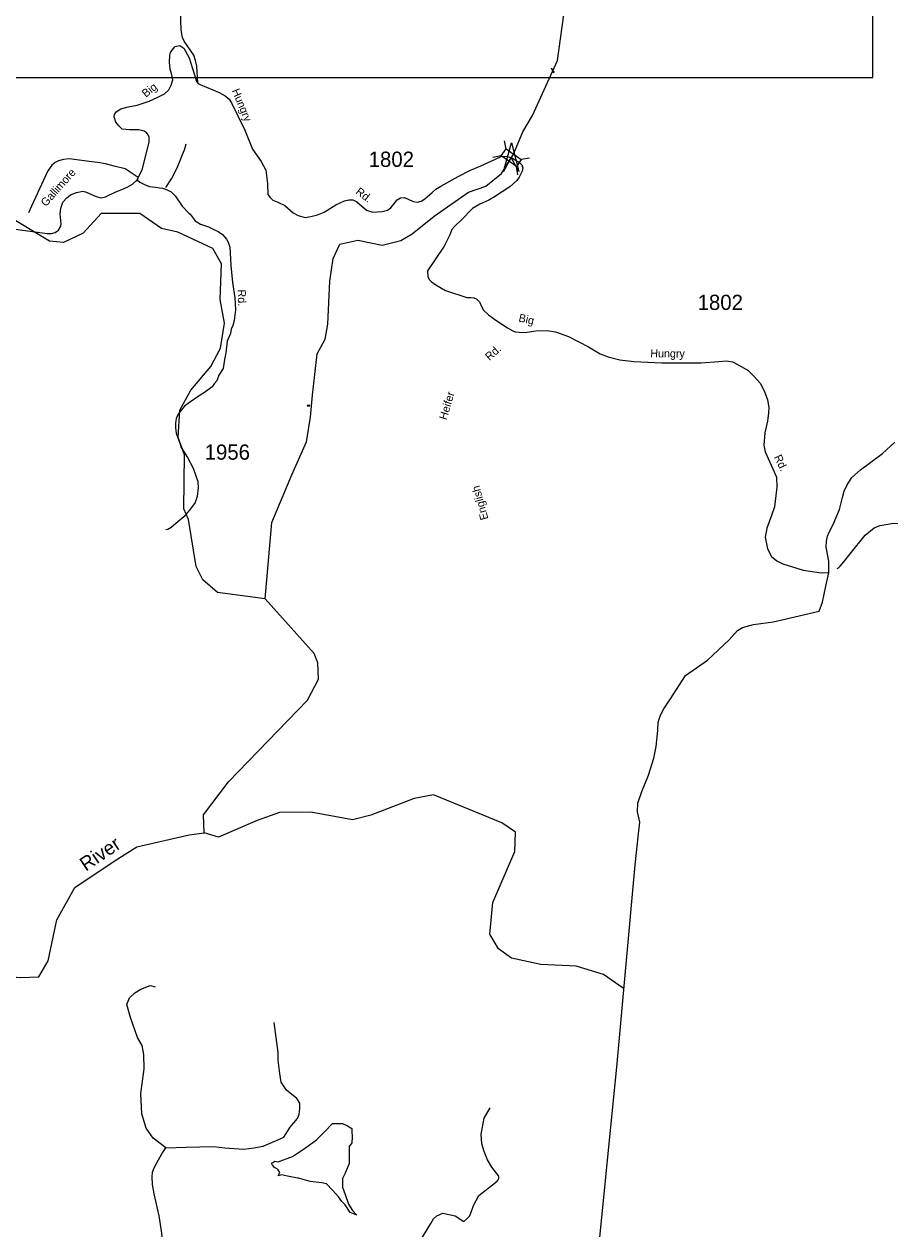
# Model space of a CAD drawing. Extents: x 884530 to 1028605, y 526725 to 653634.
# Drawn here: x 996441 to 1003542, y 571686 to 581564 of the extents above; entities that cross this region are included whole.
import ezdxf

# ---------------------------------------------------------------- set-up
doc = ezdxf.new("R2010")
doc.units = 0
for name, color, linetype in [('Exist Boundary Political CountyLine', 7, 'Continuous'), ('Exist Hydrographic Creek Single Shore', 7, 'Continuous'), ('Exist Hydrographic Lake Dam', 7, 'Continuous'), ('Exist Hydrographic Pond Over 1500 Sq Ft', 7, 'Continuous'), ('Exist Hydrographic River Shore Label', 7, 'Continuous'), ('Exist Road Non-System Type 51', 7, 'Continuous'), ('Exist Road Non-System Type 51 Label', 7, 'Continuous'), ('Exist Road Secondary Structure Standard Bridge Attributed CELL', 7, 'Continuous'), ('Exist Road Secondary Structure Standard Bridge CELL', 7, 'Continuous'), ('Exist Road Secondary Type 41 Attributed', 7, 'Continuous'), ('Exist Road Secondary Type 51 Attributed', 7, 'Continuous'), ('Exist Road Secondary Type 51 Label', 7, 'Continuous'), ('Exist Road Secondary Type 51 Number Label', 7, 'Continuous'), ('Map Preparation Inset Cut Line', 7, 'Continuous')]:
    doc.layers.add(name, color=color, linetype=linetype)

msp = doc.modelspace()

# ---------------------------------------------------------------- linework, layer by layer
at = {"layer": 'Exist Boundary Political CountyLine'}
for points in [[(1001507, 575271.7), (1001561.6, 575405.8), (1001606.2, 575546.6), (1001625.3, 575642), (1001637.8, 575773.6), (1001642.1, 575841.5), (1001661.9, 575898.9), (1001687.7, 575950), (1001742.4, 576032.4), (1001864.9, 576222.4), (1002045.3, 576348.4), (1002224.9, 576516.6), (1002291.4, 576592.3), (1002332.4, 576617.1), (1002423.3, 576642.1), (1002583.9, 576662.6), (1002680.8, 576685.5), (1002961.3, 576752), (1002989.7, 576825.3), (1003016.2, 576956.4), (1003041.8, 577065.7), (1003040.9, 577161.8), (1003020.8, 577274.4), (1003022.4, 577324.4), (1003031.8, 577366.2), (1003042.9, 577399.8), (1003077, 577462.8), (1003129.1, 577585.1), (1003154.4, 577682.3), (1003168.1, 577733.8), (1003192, 577787.1), (1003230, 577845.8), (1003300.1, 577909.6), (1003480.6, 578043.6), (1003581.9, 578136.4)], [(1001120.4, 571179.7), (1001306.5, 573042.7), (1001452.9, 574670.9), (1001481.5, 574926.3), (1001490.6, 575019.9), (1001473.5, 575104.7), (1001475.7, 575176.7), (1001507, 575271.7)]]:
    msp.add_lwpolyline(points, dxfattribs=at)
at = {"layer": 'Exist Hydrographic Creek Single Shore'}
for points in [[(998418.7, 576851), (998474, 577477.4), (998638.3, 577869.3), (998756.2, 578138.9), (998789.9, 578341.2), (998806.8, 578522.4), (998844.7, 578859.5), (998912, 578981.7), (998933.1, 579103.9), (998949.9, 579455.7), (998975.2, 579641.1), (999030, 579759.1), (999177.4, 579792.8), (999379.2, 579752.1), (999531.1, 579790.7), (999623.8, 579843.3), (999804.9, 579988.7), (1000087.1, 580186.7), (1000228.7, 580235.3), (1000355.9, 580338.9), (1000455, 580498.6), (1000532.7, 580679.9), (1000610.5, 580814), (1000817.4, 581266), (1000894.8, 581838.8)], [(998418.7, 576851), (998028.4, 576904.8), (997906.9, 577008.9), (997852.2, 577118.4), (997790, 577503.6), (997751.1, 577589.7), (997757.6, 578032.6), (997703.9, 578174.9), (997719.9, 578397.7), (997808.8, 578563.3), (997973.6, 578756.9), (998053.5, 578906.3), (998085.4, 579112.3), (998050.3, 579306.7), (998060, 579598.6), (997989.2, 579724.7), (997701.9, 579858.5), (997569.4, 579887.4), (997390.1, 580012.5), (997073.2, 580012.3), (996926, 579851.2), (996765, 579772.4), (996648.6, 579784.6), (996297.2, 579998.4)], [(997917.9, 574934.2), (997912, 575081.7), (998118.3, 575350.6), (998766.1, 576020.2), (998855.2, 576192.4), (998851.3, 576327), (998820.5, 576403.1), (998418.7, 576851)], [(1001354.2, 573660.7), (1001192.7, 573772.4), (1000969.7, 573839.3), (1000678.5, 573855), (1000438.3, 573905.8), (1000332.4, 573983.4), (1000261.4, 574103), (1000286.7, 574361.8), (1000467.5, 574781.4), (1000472.9, 574938.9), (1000358.5, 575016.6), (999799.3, 575244.6), (999639.8, 575215), (999285, 575077.7), (999133.7, 575041.3), (998793.9, 575104), (998537.1, 575099.4), (998354.3, 575034.5), (998035.8, 574898.8), (997917.9, 574934.2)], [(994515.1, 573319.5), (994648, 573178.9), (994730.6, 573060.9), (994931.1, 572783.5), (995072.6, 572724.5), (995190.6, 572718.6), (995293.5, 572910), (995367.5, 573397.2), (995509, 573656.8), (995638.7, 573757.1), (995845.1, 573845.6), (996089.8, 573771.8), (996414.2, 573748.2), (996561.6, 573754.1), (996638.3, 573884), (996709, 574220.3), (996856.4, 574485.8), (997187.9, 574706.4), (997366.8, 574817.7), (997794.1, 574916.5), (997917.9, 574934.2)]]:
    msp.add_lwpolyline(points, dxfattribs=at)
at = {"layer": 'Exist Hydrographic Lake Dam'}
for points in [[(1000786.3, 581165.5), (1000765.7, 581202), (1000765.6, 581201.2), (1000786.3, 581164.7)], [(1000784.6, 581168.5), (1000767.4, 581199), (1000767.6, 581200.8), (1000784.8, 581170.3)], [(998763.2, 578435.4), (998785.8, 578435.5), (998785.8, 578436.4), (998763.2, 578436.3)], [(998765, 578435.4), (998783.9, 578435.5), (998783.9, 578433.6), (998765, 578433.5)]]:
    msp.add_lwpolyline(points, close=True, dxfattribs=at)
at = {"layer": 'Exist Hydrographic Pond Over 1500 Sq Ft'}
msp.add_lwpolyline([(998526, 572235.2), (998641.7, 572279.4), (998750.6, 572350.9), (998839.1, 572415.6), (998910.6, 572487.1), (998971.8, 572551.7), (999012.7, 572551.7), (999053.5, 572551.7), (999094.3, 572531.3), (999128.4, 572510.9), (999128.4, 572490.5), (999131.8, 572439.4), (999128.4, 572391.8), (999108, 572361.1), (999108, 572286.2), (999108, 572221.6), (999073.9, 572143.3), (999053.5, 572099), (999053.5, 572027.5), (999073.9, 571969.7), (999101.2, 571888), (999135.2, 571836.9), (999169.2, 571799.5), (999114.8, 571819.9), (999073.9, 571884.6), (999046.7, 571911.8), (999019.5, 571949.2), (998971.8, 572003.7), (998920.8, 572054.8), (998883.4, 572065), (998788.1, 572075.2), (998692.8, 572102.4), (998682.6, 572102.4), (998600.9, 572119.4), (998553.3, 572129.7), (998526, 572122.8), (998539.7, 572150.1), (998526, 572170.5), (998519.2, 572177.3), (998495.4, 572190.9), (998478.4, 572207.9), (998471.6, 572225), (998481.8, 572231.8), (998498.8, 572242)], close=True, dxfattribs=at)
at = {"layer": 'Exist Road Non-System Type 51'}
msp.add_line((997372.4, 580276), (997377.2, 580305.7), dxfattribs=at)
for points in [[(997867.2, 581082), (997859.4, 581220.2), (997847.2, 581264.5), (997832.8, 581308.9), (997755.1, 581424.2), (997741.8, 581453.1), (997730.6, 581517.4), (997724.1, 581671.5)], [(997603.7, 580223.8), (997650.9, 580295), (997695.3, 580380.4), (997716.7, 580431.9), (997739.6, 580494.5), (997756.2, 580534.2), (997769.4, 580581.7)], [(997377.2, 580305.7), (997269.9, 580378.1), (997181.2, 580400.6), (997108.9, 580417.7), (997045.8, 580429.6), (996997.5, 580436.1), (996893.8, 580449.7), (996812.1, 580458.6), (996763.7, 580453.8), (996724.9, 580443.9), (996696, 580428.3), (996668.7, 580408.7), (996653.9, 580389.5), (996633.9, 580356.2), (996503.1, 580070.1), (996477.5, 580016.9)], [(1003110.1, 577101.1), (1003122.1, 577107.1), (1003135.7, 577119.7), (1003163.6, 577155.4), (1003215.4, 577221.6), (1003339.8, 577374.4), (1003412.7, 577434.9), (1003462.5, 577452.6), (1003524.6, 577465.1), (1003572.7, 577472.2), (1003709.5, 577466.9), (1003823.1, 577474), (1003904.4, 577496.5)], [(997603.8, 572350.9), (997501.2, 572429.5), (997442.2, 572511.2), (997405.9, 572630.6), (997399.9, 572796.9), (997425.5, 572998), (997424.1, 573117.3), (997411, 573189.7), (997371.2, 573254.9), (997315.2, 573419.6), (997285, 573525.4), (997304.6, 573579.9), (997350, 573620.7), (997398.3, 573652.4), (997475.4, 573681.1), (997516.4, 573672.1)], [(997603.8, 572350.9), (997770.6, 572357.7), (997995.2, 572361.1), (998087.1, 572350.9), (998243.6, 572340.7), (998325.3, 572350.9), (998403.5, 572364.5), (998498.8, 572405.4), (998570.3, 572439.4), (998624.7, 572521.1), (998682.6, 572592.6), (998696.2, 572626.6), (998703, 572670.9), (998703, 572718.5), (998679.2, 572756), (998594.1, 572824.1), (998549.9, 572888.7), (998539.7, 572960.2), (998526, 573069.1), (998526, 573133.8), (998492, 573378.9)], [(999710.3, 571619.1), (999778.4, 571731.4), (999798.8, 571768.8), (999826, 571792.7), (999877, 571816.5), (999975.7, 571792.7), (1000049, 571748), (1000073.8, 571768.8), (1000091.1, 571788), (1000101.7, 571806.5), (1000127.9, 571877.7), (1000171.8, 571959), (1000194.6, 571980.7), (1000321, 572078.7), (1000330.8, 572088.2), (1000335.2, 572100.2), (1000335.9, 572108.7), (1000334, 572118), (1000277.8, 572192), (1000242.5, 572253.2), (1000214.8, 572319.8), (1000194.4, 572384.6), (1000188.9, 572462.4), (1000214.8, 572593.8), (1000264.5, 572678.1)], [(997625.6, 571265.8), (997626.8, 571284.7), (997620.7, 571328), (997581.4, 571509.9), (997570.4, 571651.7), (997550, 571793.3), (997507.8, 571974.4), (997494.7, 572050.3), (997490.9, 572113.8), (997495.2, 572152.3), (997508.1, 572187.1), (997530.7, 572229.4), (997571, 572301.6), (997603.8, 572350.9)]]:
    msp.add_lwpolyline(points, dxfattribs=at)
at = {"layer": 'Exist Road Secondary Structure Standard Bridge Attributed CELL'}
msp.add_lwpolyline([(1000371.9, 580356.9), (1000438.5, 580591.5), (1000498.1, 580355), (1000436.7, 580469.6)], close=True, dxfattribs=at)
at = {"layer": 'Exist Road Secondary Structure Standard Bridge CELL'}
for p, q in [((1000394.5, 580539.6), (1000382.6, 580607.6)), ((1000355, 580483.1), (1000287, 580471.1)), ((1000587, 580466), (1000519, 580454)), ((1000490.5, 580328.2), (1000478.6, 580396.2))]:
    msp.add_line(p, q, dxfattribs=at)
msp.add_lwpolyline([(1000478.6, 580396.2), (1000354.8, 580482.9), (1000395.3, 580540.7), (1000519, 580454)], close=True, dxfattribs=at)
at = {"layer": 'Exist Road Secondary Type 41 Attributed'}
msp.add_lwpolyline([(997367.5, 580287.3), (997390.6, 580269.4), (997433.8, 580245.2), (997471, 580233.9), (997520.2, 580227.4), (997551.9, 580222.2), (997575.4, 580220.2), (997609, 580209.1), (997646.4, 580189.9), (997679.4, 580156.6), (997737.7, 580070.6), (997792, 580014.2), (997804.3, 580004.5), (997844.8, 579952.2), (997888.1, 579924.8), (997954.7, 579902.2), (997997.1, 579880.8), (998032.6, 579863.4), (998068.2, 579838.8), (998102.5, 579801.9), (998114, 579777), (998128.5, 579734.7), (998131.5, 579688.7), (998138, 579584.3), (998150, 579446.5), (998168.8, 579320.9), (998176.2, 579221.1), (998165.1, 579134.2), (998154, 579091.7), (998139.1, 579062.6), (998134, 579028.7), (998107.8, 578964.2), (998094.9, 578868.1), (998084.9, 578814.2), (998074.6, 578740.5), (998038.5, 578685.7), (998021, 578640.3), (998000, 578614.9), (997983.4, 578591.4), (997921.8, 578543.4), (997884.9, 578520.8), (997796.9, 578461.7), (997755.9, 578430.9), (997730.8, 578397.8), (997707.8, 578368.5), (997694.9, 578342.9), (997688.4, 578329.1), (997683.3, 578295.3), (997683.9, 578253.3), (997688.4, 578211), (997719.8, 578128), (997730.5, 578093.5), (997781.8, 578011.9), (997826.9, 577922.3), (997867.3, 577814.9), (997869.6, 577760.8), (997861.2, 577691), (997843.6, 577641.5), (997805.7, 577588.6), (997751.6, 577524.5), (997702.2, 577484.1), (997646.6, 577436), (997620.1, 577420.7), (997604, 577417.4)], dxfattribs=at)
at = {"layer": 'Exist Road Secondary Type 51 Attributed'}
for points in [[(997367.5, 580287.3), (997411.4, 580377.4), (997466.4, 580597.6), (997466.6, 580636.8), (997459.1, 580655.5), (997445.4, 580675.5), (997427.5, 580687.1), (997383.2, 580697.1), (997306.4, 580698.2), (997245.3, 580702.4), (997217.9, 580728.7), (997192.7, 580760.3), (997181.1, 580802.4), (997182.1, 580822.5), (997195.8, 580844.6), (997233.6, 580868.3), (997295.9, 580884.6), (997369.6, 580898.3), (997467.5, 580932), (997533.8, 580962.6), (997592.8, 580993.6), (997628.6, 581026.3), (997646.5, 581063.2), (997661.2, 581106.3), (997652.8, 581148.5), (997640.2, 581193.8), (997634.9, 581252.8), (997637, 581308.6), (997643.3, 581331.8), (997663.3, 581360.2), (997679.1, 581379.2), (997691.7, 581383.4), (997718.1, 581388.7), (997750.7, 581366.5), (997794.9, 581286.5), (997836, 581155.3), (997854.9, 581093.2), (997869.7, 581076.9), (997884.4, 581069), (998041.3, 581004.2), (998091.8, 580975.7), (998123.4, 580949.4), (998141.9, 580917.5), (998250.8, 580693.9), (998314, 580539.6), (998386.6, 580437.4), (998423.5, 580366.3), (998437.2, 580257.8), (998441.4, 580167.8), (998459.3, 580141.4), (998480.4, 580120.4), (998522.5, 580103.5), (998580.4, 580077.2), (998647.8, 580017.1), (998689.9, 579996.1), (998747, 579979.2), (998793.1, 579985.5), (998847.8, 580000.3), (998901.5, 580021.9), (998997.8, 580082.8), (999067.9, 580116.2), (999103.7, 580124.6), (999136.3, 580123.5), (999170, 580106.7), (999248.6, 580039.2), (999300.6, 580023.5), (999377.4, 580026.6), (999422.7, 580037.7), (999450.1, 580056.6), (999470.1, 580084), (999501.7, 580123), (999529, 580140.9), (999558.5, 580142), (999591.2, 580128.3), (999633.3, 580109.3), (999669.1, 580105.1), (999698.6, 580113.5), (999728, 580131.4), (999788, 580182.5), (999818.6, 580211), (999859.6, 580236.3), (1000002.8, 580315.3), (1000102.9, 580366.3), (1000188.1, 580403.2), (1000308.2, 580458), (1000358.7, 580481.3), (1000404, 580479.7), (1000441.7, 580467.4)], [(1000441.7, 580467.4), (1000504.2, 580428.6), (1000524, 580409), (1000531.4, 580385.8), (1000526.1, 580359.5), (1000501.9, 580307.9), (1000481.9, 580282.6), (1000424, 580231), (1000298.7, 580148.8), (1000252.4, 580121.4), (1000178.7, 580088.8), (1000119.7, 580051.9), (1000029.2, 579960.3), (999974.4, 579908.1), (999950.2, 579879.7), (999934.4, 579837.5), (999887, 579742.7), (999812.3, 579633.7), (999751.2, 579541), (999753.3, 579493.6), (999762.8, 579469.4), (999780.7, 579452.5), (999817.5, 579425.1), (999898.6, 579380.9), (1000071.3, 579323), (1000106, 579321.9), (1000131.3, 579318.7), (1000154.5, 579309.3), (1000175.5, 579288.2), (1000194.5, 579242.9), (1000209.8, 579217.5), (1000251.3, 579179.7), (1000309.2, 579137.6), (1000407.1, 579074.4), (1000449.3, 579048), (1000470.3, 579040.7), (1000500.5, 579037.9), (1000550.3, 579036.4), (1000638.8, 579049.1), (1000732.5, 579051.7), (1000798.8, 579040.1), (1000905.2, 579002.2), (1001071.5, 578918.5), (1001166.3, 578861.6), (1001230.5, 578837.3), (1001327.4, 578812.1), (1001441.9, 578797.5), (1001671.8, 578788.3), (1001810.6, 578786.3), (1001994.9, 578786.3), (1002139.6, 578798), (1002200.9, 578804.5), (1002250.8, 578794.7), (1002309.7, 578764.1), (1002380, 578723.8), (1002430, 578675.3), (1002480, 578618.8), (1002517.1, 578544.6), (1002538.1, 578483.3), (1002549.4, 578420.3), (1002547.8, 578376.7), (1002538.1, 578308.9), (1002515.5, 578213.7), (1002507.5, 578112), (1002520.4, 578057.2), (1002583.3, 577916.7), (1002612.3, 577848.9), (1002615.5, 577766.6), (1002608.1, 577698.4), (1002594.6, 577606.8), (1002570.4, 577535.8), (1002531.7, 577431.1), (1002520.4, 577356.7), (1002539.7, 577263.1), (1002572, 577198.5), (1002615.5, 577164.6), (1002665.6, 577138.8), (1002831.6, 577087.4), (1002978.8, 577065.6), (1003041.8, 577068.7)], [(996349.3, 579884.4), (996629.4, 579847), (996666.2, 579848.6), (996695.7, 579856.5), (996724.1, 579874.4), (996742, 579907.6), (996744.1, 579926.6), (996742, 579953.9), (996737.8, 580008.2), (996742, 580054.5), (996758.9, 580104), (996791.5, 580140.4), (996823.1, 580163.6), (996870.5, 580184.6), (996922.1, 580195.2), (996945.2, 580189.9), (997032.6, 580149.9), (997072.6, 580139.3), (997108.4, 580146.7), (997192.7, 580189.9), (997243.2, 580208.9), (997286.4, 580227.8), (997330.6, 580252.6), (997367.5, 580287.3)]]:
    msp.add_lwpolyline(points, dxfattribs=at)
at = {"layer": 'Map Preparation Inset Cut Line'}
msp.add_lwpolyline([(985850.1, 565640.1), (985850.1, 581125.7), (1003401.7, 581125.7), (1003401.7, 608590.9), (929019.7, 608590.9), (929019.7, 565640.1)], close=True, dxfattribs=at)

# ---------------------------------------------------------------- texts
at = {"layer": 'Exist Hydrographic River Shore Label'}
msp.add_text('River', height=114.83, rotation=33.95608, dxfattribs=at).set_placement((996947.5, 574614.3))
msp.add_text('River', height=114.83, rotation=33.95608, dxfattribs=at).set_placement((996947.5, 574614.3))
at = {"layer": 'Exist Road Non-System Type 51 Label'}
for s, rotation, p in [('Rd.', 42.28296, (1000258.8, 578801)), ('Heifer', 73.43664, (999906, 578314.3)), ('English', 105.2133, (1000250, 577508.3))]:
    msp.add_text(s, height=65.62, rotation=rotation, dxfattribs=at).set_placement(p)
at = {"layer": 'Exist Road Secondary Type 51 Label'}
for s, rotation, p in [('Big', 37.87848, (997439.4, 580959.3)), ('Hungry', 292.73935, (998143.3, 581018.5)), ('Gallimore', 48.352, (996620.4, 580063.2)), ('Rd.', 322.84222, (999154.9, 580178.6)), ('Rd.', 271.05733, (998194, 579387.2)), ('Big', 347.3281, (1000492.7, 579126.7)), ('Hungry', 359.39083, (1001577, 578832.7)), ('Rd.', 295.41087, (1002590.4, 578015.2))]:
    msp.add_text(s, height=65.62, rotation=rotation, dxfattribs=at).set_placement(p)
at = {"layer": 'Exist Road Secondary Type 51 Number Label'}
for s, p in [('1802', (999267.4, 580393.4)), ('1802', (1001965.4, 579220.4)), ('1956', (997922.1, 577992.6))]:
    msp.add_text(s, height=125, dxfattribs=at).set_placement(p)

doc.saveas('drawing.dxf')
